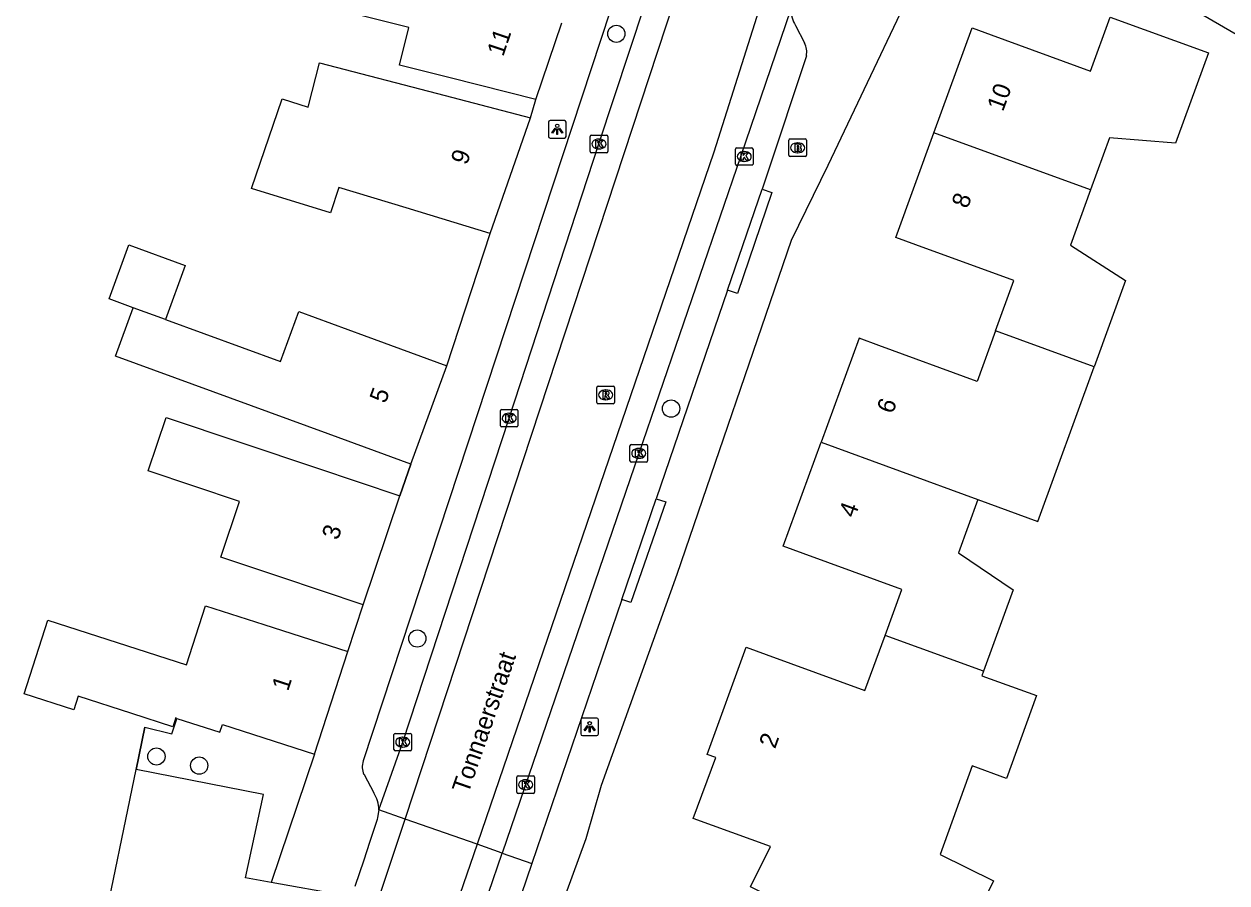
# Model space of a CAD drawing. Extents: x 160037 to 160839, y 385326 to 386441.
# Drawn here: x 160668.8 to 160737.1, y 385395.6 to 385444.3 of the extents above; entities that cross this region are included whole.
import ezdxf

# ---------------------------------------------------------------- set-up
doc = ezdxf.new("R2010")
doc.units = 0
for name, color, linetype in [('IMGEO_Boom', 7, 'Continuous'), ('IMGEO_Brandkraan', 7, 'Continuous'), ('IMGEO_Groenvoorziening', 7, 'Continuous'), ('IMGEO_Hek', 7, 'Continuous'), ('IMGEO_Kolk', 7, 'Continuous'), ('IMGEO_Lichtpunt', 7, 'Continuous'), ('IMGEO_Muur', 7, 'Continuous'), ('IMGEO_Openbare_ruimte_label', 7, 'Continuous'), ('IMGEO_Pand', 7, 'Continuous'), ('IMGEO_Pand_nummerreeks', 7, 'Continuous'), ('IMGEO_Parkeervlak_open', 7, 'Continuous'), ('IMGEO_Rijbaan_lokaal_gesloten', 7, 'Continuous'), ('IMGEO_Rijbaan_lokaal_open', 7, 'Continuous'), ('IMGEO_Rioolput', 7, 'Continuous'), ('IMGEO_Voetpad_open', 7, 'Continuous')]:
    doc.layers.add(name, color=color, linetype=linetype)

msp = doc.modelspace()

# ---------------------------------------------------------------- linework, layer by layer
at = {"layer": 'IMGEO_Boom'}
for centre in [(160702.43, 385443.743), (160705.534, 385422.481), (160691.136, 385409.437), (160676.336, 385402.745), (160678.762, 385402.229)]:
    msp.add_circle(centre, 0.489, dxfattribs=at)
at = {"layer": 'IMGEO_Brandkraan'}
for p, q in [((160712.215, 385436.851), (160712.215, 385437.703)), ((160712.29, 385437.777), (160713.142, 385437.777)), ((160713.216, 385437.703), (160713.216, 385436.851)), ((160712.726, 385436.997), (160712.701, 385436.997)), ((160712.703, 385437.557), (160712.728, 385437.557)), ((160713.142, 385436.777), (160712.29, 385436.777))]:
    msp.add_line(p, q, dxfattribs=at)
for points in [[(160712.215, 385436.851), (160712.215, 385437.703)], [(160712.29, 385437.777), (160713.142, 385437.777)], [(160713.216, 385437.703), (160713.216, 385436.851)], [(160712.563, 385437.477), (160712.563, 385437.077), (160712.776, 385437.077)], [(160712.794, 385437.477), (160712.563, 385437.477)], [(160712.742, 385437.396), (160712.688, 385437.396), (160712.688, 385437.32)], [(160712.688, 385437.32), (160712.741, 385437.32)], [(160712.75, 385437.244), (160712.688, 385437.244), (160712.688, 385437.163)], [(160712.688, 385437.163), (160712.75, 385437.163)], [(160713.142, 385436.777), (160712.29, 385436.777)]]:
    msp.add_lwpolyline(points, dxfattribs=at)
for centre, radius, start, end in [((160712.292, 385437.701), 0.0765, 91.55205, 178.44795), ((160712.292, 385437.701), 0.0765, 91.55205, 178.44795), ((160713.14, 385437.701), 0.0765, 1.55205, 88.44795), ((160713.14, 385437.701), 0.0765, 1.55205, 88.44795), ((160712.743, 385437.358), 0.0379, 267.82845, 90.93552), ((160712.751, 385437.203), 0.0404, 269.87594, 90.50774), ((160712.782, 385437.328), 0.251, 268.66757, 293.53466), ((160712.798, 385437.332), 0.145, 59.4692, 91.53667), ((160712.823, 385437.379), 0.0922, 285.51372, 58.15012), ((160712.828, 385437.187), 0.105, 301.31148, 78.98903), ((160712.292, 385436.853), 0.0765, 181.55205, 268.44795), ((160712.292, 385436.853), 0.0765, 181.55205, 268.44795), ((160713.14, 385436.853), 0.0765, 271.55205, 358.44795), ((160713.14, 385436.853), 0.0765, 271.55205, 358.44795)]:
    msp.add_arc(centre, radius, start, end, dxfattribs=at)
for centre, major_axis, ratio, start_param, end_param in [((160712.702, 385437.277), (-0.387, 0.002), 0.722429, 4.712389, 7.853982), ((160712.727, 385437.277), (-0.39, 0.002), 0.717154, 1.570796, 4.712389)]:
    msp.add_ellipse(centre, major_axis=major_axis, ratio=ratio, start_param=start_param, end_param=end_param, dxfattribs=at)
at = {"layer": 'IMGEO_Groenvoorziening'}
msp.add_lwpolyline([(160675.184, 385401.999), (160675.68, 385404.401), (160677.219, 385404.036), (160677.45, 385404.764), (160677.496, 385404.909)], dxfattribs=at)
at = {"layer": 'IMGEO_Hek'}
msp.add_lwpolyline([(160675.68, 385404.401), (160675.184, 385401.999)], dxfattribs=at)
at = {"layer": 'IMGEO_Kolk'}
for p, q in [((160700.941, 385437.067), (160700.941, 385437.919)), ((160701.016, 385437.993), (160701.868, 385437.993)), ((160701.429, 385437.773), (160701.454, 385437.773)), ((160701.942, 385437.919), (160701.942, 385437.067)), ((160701.868, 385436.993), (160701.016, 385436.993)), ((160701.452, 385437.213), (160701.427, 385437.213)), ((160709.182, 385436.356), (160709.182, 385437.208)), ((160709.257, 385437.282), (160710.109, 385437.282)), ((160709.67, 385437.062), (160709.695, 385437.062)), ((160710.183, 385437.208), (160710.183, 385436.356)), ((160710.109, 385436.282), (160709.257, 385436.282)), ((160709.693, 385436.502), (160709.668, 385436.502)), ((160695.847, 385421.512), (160695.847, 385422.364)), ((160695.922, 385422.438), (160696.774, 385422.438)), ((160696.335, 385422.218), (160696.36, 385422.218)), ((160696.848, 385422.364), (160696.848, 385421.512)), ((160696.774, 385421.438), (160695.922, 385421.438)), ((160696.358, 385421.658), (160696.333, 385421.658)), ((160703.2, 385419.514), (160703.2, 385420.366)), ((160703.275, 385420.44), (160704.127, 385420.44)), ((160703.688, 385420.22), (160703.713, 385420.22)), ((160704.201, 385420.366), (160704.201, 385419.514)), ((160704.127, 385419.44), (160703.275, 385419.44)), ((160703.711, 385419.66), (160703.686, 385419.66)), ((160689.811, 385403.132), (160689.811, 385403.984)), ((160689.886, 385404.058), (160690.738, 385404.058)), ((160690.299, 385403.838), (160690.324, 385403.838)), ((160690.812, 385403.984), (160690.812, 385403.132)), ((160690.738, 385403.058), (160689.886, 385403.058)), ((160690.322, 385403.278), (160690.297, 385403.278)), ((160696.781, 385400.716), (160696.781, 385401.568)), ((160696.856, 385401.642), (160697.708, 385401.642)), ((160697.782, 385401.568), (160697.782, 385400.716)), ((160697.292, 385400.862), (160697.267, 385400.862)), ((160697.269, 385401.422), (160697.294, 385401.422)), ((160697.708, 385400.642), (160696.856, 385400.642))]:
    msp.add_line(p, q, dxfattribs=at)
for points in [[(160700.941, 385437.067), (160700.941, 385437.919)], [(160701.016, 385437.993), (160701.868, 385437.993)], [(160701.262, 385437.693), (160701.385, 385437.693), (160701.385, 385437.542), (160701.515, 385437.693), (160701.679, 385437.693), (160701.533, 385437.542), (160701.686, 385437.293), (160701.534, 385437.293), (160701.449, 385437.457), (160701.385, 385437.39), (160701.385, 385437.293), (160701.262, 385437.293), (160701.262, 385437.693)], [(160701.942, 385437.919), (160701.942, 385437.067)], [(160701.868, 385436.993), (160701.016, 385436.993)], [(160709.182, 385436.356), (160709.182, 385437.208)], [(160709.257, 385437.282), (160710.109, 385437.282)], [(160709.503, 385436.982), (160709.626, 385436.982), (160709.626, 385436.831), (160709.756, 385436.982), (160709.92, 385436.982), (160709.774, 385436.831), (160709.927, 385436.582), (160709.775, 385436.582), (160709.69, 385436.746), (160709.626, 385436.679), (160709.626, 385436.582), (160709.503, 385436.582), (160709.503, 385436.982)], [(160710.183, 385437.208), (160710.183, 385436.356)], [(160710.109, 385436.282), (160709.257, 385436.282)], [(160695.847, 385421.512), (160695.847, 385422.364)], [(160695.922, 385422.438), (160696.774, 385422.438)], [(160696.168, 385422.138), (160696.291, 385422.138), (160696.291, 385421.987), (160696.421, 385422.138), (160696.585, 385422.138), (160696.439, 385421.987), (160696.592, 385421.738), (160696.44, 385421.738), (160696.355, 385421.902), (160696.291, 385421.835), (160696.291, 385421.738), (160696.168, 385421.738), (160696.168, 385422.138)], [(160696.848, 385422.364), (160696.848, 385421.512)], [(160696.774, 385421.438), (160695.922, 385421.438)], [(160703.2, 385419.514), (160703.2, 385420.366)], [(160703.275, 385420.44), (160704.127, 385420.44)], [(160703.521, 385420.14), (160703.644, 385420.14), (160703.644, 385419.989), (160703.774, 385420.14), (160703.938, 385420.14), (160703.792, 385419.989), (160703.945, 385419.74), (160703.793, 385419.74), (160703.708, 385419.904), (160703.644, 385419.837), (160703.644, 385419.74), (160703.521, 385419.74), (160703.521, 385420.14)], [(160704.201, 385420.366), (160704.201, 385419.514)], [(160704.127, 385419.44), (160703.275, 385419.44)], [(160689.811, 385403.132), (160689.811, 385403.984)], [(160689.886, 385404.058), (160690.738, 385404.058)], [(160690.132, 385403.758), (160690.255, 385403.758), (160690.255, 385403.607), (160690.385, 385403.758), (160690.549, 385403.758), (160690.403, 385403.607), (160690.556, 385403.358), (160690.404, 385403.358), (160690.319, 385403.522), (160690.255, 385403.455), (160690.255, 385403.358), (160690.132, 385403.358), (160690.132, 385403.758)], [(160690.812, 385403.984), (160690.812, 385403.132)], [(160690.738, 385403.058), (160689.886, 385403.058)], [(160696.781, 385400.716), (160696.781, 385401.568)], [(160696.856, 385401.642), (160697.708, 385401.642)], [(160697.782, 385401.568), (160697.782, 385400.716)], [(160697.102, 385401.342), (160697.225, 385401.342), (160697.225, 385401.191), (160697.355, 385401.342), (160697.519, 385401.342), (160697.373, 385401.191), (160697.526, 385400.942), (160697.374, 385400.942), (160697.289, 385401.106), (160697.225, 385401.039), (160697.225, 385400.942), (160697.102, 385400.942), (160697.102, 385401.342)], [(160697.708, 385400.642), (160696.856, 385400.642)]]:
    msp.add_lwpolyline(points, dxfattribs=at)
for centre, start, end in [((160701.018, 385437.917), 91.55205, 178.44795), ((160701.018, 385437.917), 91.55205, 178.44795), ((160701.866, 385437.917), 1.55205, 88.44795), ((160701.866, 385437.917), 1.55205, 88.44795), ((160701.018, 385437.069), 181.55205, 268.44795), ((160701.018, 385437.069), 181.55205, 268.44795), ((160701.866, 385437.069), 271.55205, 358.44795), ((160701.866, 385437.069), 271.55205, 358.44795), ((160709.259, 385437.206), 91.55205, 178.44795), ((160709.259, 385437.206), 91.55205, 178.44795), ((160710.107, 385437.206), 1.55205, 88.44795), ((160710.107, 385437.206), 1.55205, 88.44795), ((160709.259, 385436.358), 181.55205, 268.44795), ((160709.259, 385436.358), 181.55205, 268.44795), ((160710.107, 385436.358), 271.55205, 358.44795), ((160710.107, 385436.358), 271.55205, 358.44795), ((160695.924, 385422.362), 91.55205, 178.44795), ((160695.924, 385422.362), 91.55205, 178.44795), ((160696.772, 385422.362), 1.55205, 88.44795), ((160696.772, 385422.362), 1.55205, 88.44795), ((160695.924, 385421.514), 181.55205, 268.44795), ((160695.924, 385421.514), 181.55205, 268.44795), ((160696.772, 385421.514), 271.55205, 358.44795), ((160696.772, 385421.514), 271.55205, 358.44795), ((160703.277, 385420.364), 91.55205, 178.44795), ((160703.277, 385420.364), 91.55205, 178.44795), ((160704.125, 385420.364), 1.55205, 88.44795), ((160704.125, 385420.364), 1.55205, 88.44795), ((160703.277, 385419.516), 181.55205, 268.44795), ((160703.277, 385419.516), 181.55205, 268.44795), ((160704.125, 385419.516), 271.55205, 358.44795), ((160704.125, 385419.516), 271.55205, 358.44795), ((160689.888, 385403.982), 91.55205, 178.44795), ((160689.888, 385403.982), 91.55205, 178.44795), ((160690.736, 385403.982), 1.55205, 88.44795), ((160690.736, 385403.982), 1.55205, 88.44795), ((160689.888, 385403.134), 181.55205, 268.44795), ((160689.888, 385403.134), 181.55205, 268.44795), ((160690.736, 385403.134), 271.55205, 358.44795), ((160690.736, 385403.134), 271.55205, 358.44795), ((160696.858, 385401.566), 91.55205, 178.44795), ((160696.858, 385401.566), 91.55205, 178.44795), ((160697.706, 385401.566), 1.55205, 88.44795), ((160697.706, 385401.566), 1.55205, 88.44795), ((160696.858, 385400.718), 181.55205, 268.44795), ((160696.858, 385400.718), 181.55205, 268.44795), ((160697.706, 385400.718), 271.55205, 358.44795), ((160697.706, 385400.718), 271.55205, 358.44795)]:
    msp.add_arc(centre, 0.0765, start, end, dxfattribs=at)
for centre, major_axis, ratio, start_param, end_param in [((160701.428, 385437.493), (-0.387, 0.002), 0.722429, 4.712389, 7.853982), ((160701.453, 385437.493), (-0.39, 0.002), 0.717154, 1.570796, 4.712389), ((160709.669, 385436.782), (-0.387, 0.002), 0.722429, 4.712389, 7.853982), ((160709.694, 385436.782), (-0.39, 0.002), 0.717154, 1.570796, 4.712389), ((160696.334, 385421.938), (-0.387, 0.002), 0.722429, 4.712389, 7.853982), ((160696.359, 385421.938), (-0.39, 0.002), 0.717154, 1.570796, 4.712389), ((160703.687, 385419.94), (-0.387, 0.002), 0.722429, 4.712389, 7.853982), ((160703.712, 385419.94), (-0.39, 0.002), 0.717154, 1.570796, 4.712389), ((160690.298, 385403.558), (-0.387, 0.002), 0.722429, 4.712389, 7.853982), ((160690.323, 385403.558), (-0.39, 0.002), 0.717154, 1.570796, 4.712389), ((160697.268, 385401.142), (-0.387, 0.002), 0.722429, 4.712389, 7.853982), ((160697.293, 385401.142), (-0.39, 0.002), 0.717154, 1.570796, 4.712389)]:
    msp.add_ellipse(centre, major_axis=major_axis, ratio=ratio, start_param=start_param, end_param=end_param, dxfattribs=at)
at = {"layer": 'IMGEO_Lichtpunt'}
for p, q in [((160698.576, 385438.728), (160698.576, 385437.921)), ((160698.576, 385438.728), (160698.576, 385437.921)), ((160699.478, 385438.823), (160698.67, 385438.823)), ((160699.478, 385438.823), (160698.67, 385438.823)), ((160699.572, 385437.921), (160699.572, 385438.728)), ((160699.572, 385437.921), (160699.572, 385438.728)), ((160698.67, 385437.827), (160699.478, 385437.827)), ((160698.67, 385437.827), (160699.478, 385437.827)), ((160701.316, 385404.925), (160700.508, 385404.925)), ((160701.316, 385404.925), (160700.508, 385404.925)), ((160700.414, 385404.83), (160700.414, 385404.023)), ((160700.414, 385404.83), (160700.414, 385404.023)), ((160701.41, 385404.023), (160701.41, 385404.83)), ((160701.41, 385404.023), (160701.41, 385404.83)), ((160700.508, 385403.929), (160701.316, 385403.929)), ((160700.508, 385403.929), (160701.316, 385403.929))]:
    msp.add_line(p, q, dxfattribs=at)
for points in [[(160698.95, 385438.392), (160698.989, 385438.364), (160698.801, 385438.102), (160698.763, 385438.129), (160698.95, 385438.392)], [(160699.052, 385438.344), (160699.099, 385438.344), (160699.099, 385438.022), (160699.052, 385438.022), (160699.052, 385438.344)], [(160699.162, 385438.364), (160699.2, 385438.391), (160699.387, 385438.129), (160699.348, 385438.101), (160699.162, 385438.364)], [(160700.788, 385404.494), (160700.827, 385404.466), (160700.639, 385404.204), (160700.601, 385404.231), (160700.788, 385404.494)], [(160700.89, 385404.446), (160700.937, 385404.446), (160700.937, 385404.124), (160700.89, 385404.124), (160700.89, 385404.446)], [(160701, 385404.466), (160701.038, 385404.493), (160701.225, 385404.231), (160701.186, 385404.203), (160701, 385404.466)]]:
    msp.add_lwpolyline(points, dxfattribs=at)
for centre in [(160699.075, 385438.526), (160700.913, 385404.628)]:
    msp.add_circle(centre, 0.0994, dxfattribs=at)
for centre, start, end in [((160698.67, 385438.728), 90, 180), ((160698.67, 385438.728), 90, 180), ((160699.478, 385438.728), 0, 90), ((160699.478, 385438.728), 0, 90), ((160698.67, 385437.921), 180, 270), ((160698.67, 385437.921), 180, 270), ((160699.478, 385437.921), 270, 0), ((160699.478, 385437.921), 270, 360), ((160700.508, 385404.83), 90, 180), ((160700.508, 385404.83), 90, 180), ((160701.316, 385404.83), 0, 90), ((160701.316, 385404.83), 0, 90), ((160700.508, 385404.023), 180, 270), ((160700.508, 385404.023), 180, 270), ((160701.316, 385404.023), 270, 0), ((160701.316, 385404.023), 270, 360)]:
    msp.add_arc(centre, 0.0946, start, end, dxfattribs=at)
at = {"layer": 'IMGEO_Muur'}
for points in [[(160729.843, 385447.8), (160732.046, 385446.957), (160747.604, 385437.915), (160749.051, 385436.742)], [(160690.768, 385419.325), (160690.152, 385417.535)]]:
    msp.add_lwpolyline(points, dxfattribs=at)
at = {"layer": 'IMGEO_Pand'}
for points in [[(160697.856, 385440.02), (160693.008, 385441.24), (160690.122, 385441.967), (160690.658, 385444.096), (160685.343, 385445.434), (160685.894, 385447.621)], [(160720.449, 385438.132), (160722.616, 385444.075), (160723.697, 385443.681), (160729.335, 385441.627), (160730.452, 385444.69), (160736.015, 385442.662), (160734.307, 385437.964), (160734.153, 385437.542), (160730.397, 385437.834), (160729.328, 385434.894)], [(160697.856, 385440.02), (160699.328, 385444.361)], [(160695.278, 385432.406), (160690.496, 385433.865), (160686.675, 385435.031), (160686.205, 385433.596), (160681.728, 385434.977), (160683.466, 385440.056), (160684.936, 385439.581), (160684.956, 385439.66), (160685.592, 385442.098), (160692.725, 385440.239), (160697.563, 385438.978)], [(160695.278, 385432.406), (160697.563, 385438.978)], [(160723.943, 385426.887), (160724.982, 385429.749), (160719.411, 385431.781), (160718.283, 385432.192), (160720.449, 385438.132)], [(160729.328, 385434.894), (160720.449, 385438.132)], [(160729.328, 385434.894), (160728.185, 385431.753), (160731.319, 385429.751), (160729.535, 385424.847)], [(160675.02, 385428.207), (160673.652, 385428.708), (160674.776, 385431.776), (160677.968, 385430.607), (160676.845, 385427.539)], [(160690.768, 385419.325), (160686.074, 385421.044), (160674.015, 385425.461), (160675.02, 385428.207)], [(160676.845, 385427.539), (160675.02, 385428.207)], [(160676.845, 385427.539), (160683.372, 385425.148), (160684.414, 385427.992), (160688.121, 385426.634), (160692.816, 385424.915)], [(160723.943, 385426.887), (160722.905, 385424.025), (160717.324, 385426.06), (160716.196, 385426.471), (160714.044, 385420.57)], [(160729.535, 385424.847), (160723.943, 385426.887)], [(160690.768, 385419.325), (160692.816, 385424.915)], [(160722.937, 385417.326), (160726.347, 385416.082), (160729.535, 385424.847)], [(160688.074, 385411.341), (160683.334, 385412.931), (160679.99, 385414.053), (160681.051, 385417.215), (160675.869, 385418.953), (160676.886, 385421.985), (160685.412, 385419.125), (160690.152, 385417.535)], [(160717.67, 385409.615), (160718.62, 385412.218), (160713.02, 385414.26), (160711.892, 385414.671), (160714.044, 385420.57)], [(160714.044, 385420.57), (160722.937, 385417.326)], [(160688.074, 385411.341), (160690.152, 385417.535)], [(160722.937, 385417.326), (160721.834, 385414.293), (160724.937, 385412.206), (160723.254, 385407.578)], [(160677.496, 385404.909), (160677.422, 385404.933), (160677.371, 385404.777), (160677.261, 385404.435), (160674.937, 385405.184), (160671.904, 385406.163), (160671.656, 385405.393), (160668.826, 385406.305), (160670.172, 385410.478), (160678.043, 385407.939), (160679.127, 385411.301), (160682.432, 385410.235), (160687.19, 385408.701)], [(160723.254, 385407.578), (160723.163, 385407.328), (160726.265, 385406.201), (160724.556, 385401.504), (160722.623, 385402.207), (160720.797, 385397.188), (160723.834, 385395.683), (160720.982, 385389.93), (160714.527, 385393.131), (160710.047, 385395.352), (160711.179, 385397.635), (160706.794, 385399.234), (160708.065, 385402.688), (160707.585, 385402.862), (160709.802, 385408.94), (160710.93, 385408.529), (160716.529, 385406.487), (160717.67, 385409.615)], [(160723.254, 385407.578), (160717.67, 385409.615)], [(160685.313, 385402.879), (160687.19, 385408.701)], [(160677.496, 385404.909), (160679.935, 385404.122), (160680.079, 385404.567), (160685.313, 385402.879)]]:
    msp.add_lwpolyline(points, dxfattribs=at)
at = {"layer": 'IMGEO_Parkeervlak_open'}
msp.add_lwpolyline([(160695.958, 385397.266), (160697.629, 385396.68)], dxfattribs=at)
at = {"layer": 'IMGEO_Rijbaan_lokaal_gesloten'}
for points in [[(160690.447, 385399.194), (160706.697, 385448.575), (160709.556, 385456.928), (160712.459, 385472.214), (160719.187, 385500), (160719.283, 385500.396)], [(160723.639, 385499.449), (160716.569, 385465.593), (160715.669, 385461.679), (160713.786, 385455.424), (160707.954, 385437.031), (160694.523, 385397.769)], [(160688.951, 385399.714), (160690.313, 385403.559), (160696.35, 385421.936), (160701.443, 385437.493), (160706.661, 385453.29), (160707.895, 385456.866)], [(160712.326, 385445.138), (160709.47, 385436.771), (160703.7, 385419.94), (160695.958, 385397.266)], [(160690.447, 385399.194), (160688.951, 385399.714)], [(160695.958, 385397.266), (160694.523, 385397.769)]]:
    msp.add_lwpolyline(points, dxfattribs=at)
at = {"layer": 'IMGEO_Rijbaan_lokaal_open'}
for points in [[(160688.951, 385399.714), (160688.88, 385399.287), (160688.862, 385399.177), (160688.427, 385397.873), (160688.097, 385396.86), (160687.601, 385395.36)], [(160688.936, 385394.648), (160690.447, 385399.194)], [(160694.523, 385397.769), (160690.447, 385399.194)], [(160694.523, 385397.769), (160692.966, 385393.216)], [(160694.392, 385392.716), (160695.958, 385397.266)]]:
    msp.add_lwpolyline(points, dxfattribs=at)
at = {"layer": 'IMGEO_Rioolput'}
for p, q in [((160701.324, 385422.834), (160701.324, 385423.686)), ((160701.399, 385423.76), (160702.251, 385423.76)), ((160701.812, 385423.54), (160701.837, 385423.54)), ((160702.325, 385423.686), (160702.325, 385422.834)), ((160702.251, 385422.76), (160701.399, 385422.76)), ((160701.835, 385422.98), (160701.81, 385422.98))]:
    msp.add_line(p, q, dxfattribs=at)
for points in [[(160701.324, 385422.834), (160701.324, 385423.686)], [(160701.399, 385423.76), (160702.251, 385423.76)], [(160701.913, 385423.458), (160701.661, 385423.46), (160701.661, 385423.06)], [(160701.839, 385423.379), (160701.785, 385423.379), (160701.785, 385423.298)], [(160701.785, 385423.298), (160701.837, 385423.298)], [(160702.325, 385423.686), (160702.325, 385422.834)], [(160702.251, 385422.76), (160701.399, 385422.76)], [(160701.661, 385423.06), (160701.785, 385423.06), (160701.785, 385423.222), (160701.796, 385423.222)], [(160701.843, 385423.193), (160701.914, 385423.06), (160702.054, 385423.06), (160701.989, 385423.186)]]:
    msp.add_lwpolyline(points, dxfattribs=at)
for centre, radius, start, end in [((160701.401, 385423.684), 0.0765, 91.55205, 178.44795), ((160701.401, 385423.684), 0.0765, 91.55205, 178.44795), ((160701.821, 385423.487), 0.19, 274.7715, 282.96867), ((160701.845, 385423.283), 0.0964, 77.00612, 93.18647), ((160701.859, 385423.34), 0.0378, 276.66336, 79.67722), ((160701.912, 385423.348), 0.109, 350.36119, 89.41601), ((160701.91, 385423.348), 0.112, 277.58423, 350.98172), ((160702.249, 385423.684), 0.0765, 1.55205, 88.44795), ((160702.249, 385423.684), 0.0765, 1.55205, 88.44795), ((160701.401, 385422.836), 0.0765, 181.55205, 268.44795), ((160701.401, 385422.836), 0.0765, 181.55205, 268.44795), ((160701.795, 385423.169), 0.0533, 26.02933, 88.69889), ((160701.894, 385423.133), 0.108, 29.51342, 73.79051), ((160702.249, 385422.836), 0.0765, 271.55205, 358.44795), ((160702.249, 385422.836), 0.0765, 271.55205, 358.44795)]:
    msp.add_arc(centre, radius, start, end, dxfattribs=at)
for centre, major_axis, ratio, start_param, end_param in [((160701.811, 385423.26), (-0.387, 0.002), 0.722429, 4.712389, 7.853982), ((160701.836, 385423.26), (-0.39, 0.002), 0.717154, 1.570796, 4.712389)]:
    msp.add_ellipse(centre, major_axis=major_axis, ratio=ratio, start_param=start_param, end_param=end_param, dxfattribs=at)
at = {"layer": 'IMGEO_Voetpad_open'}
for points in [[(160705.315, 385454.857), (160688.068, 385402.49)], [(160686.767, 385359.888), (160700.714, 385398.091), (160701.581, 385401.12), (160705.872, 385413.085), (160712.364, 385432.029), (160714.437, 385436.294), (160720.779, 385449.623)], [(160720.779, 385449.623), (160725.493, 385448.718), (160729.843, 385447.8), (160732.046, 385446.957), (160747.604, 385437.915), (160749.051, 385436.742), (160745.497, 385428.823), (160746.187, 385428.561), (160750.705, 385427.021), (160752.844, 385416.93), (160751.519, 385396.757), (160751.451, 385396.075)], [(160712.593, 385444.214), (160713.104, 385443.226)], [(160713.209, 385442.486), (160710.986, 385435.786), (160710.696, 385434.936)], [(160697.563, 385438.978), (160697.856, 385440.02)], [(160710.696, 385434.936), (160711.25, 385434.749), (160709.3, 385429.011), (160708.737, 385429.201)], [(160708.737, 385429.201), (160710.696, 385434.936)], [(160692.816, 385424.915), (160695.278, 385432.406)], [(160708.737, 385429.201), (160704.696, 385417.371)], [(160690.152, 385417.535), (160690.768, 385419.325)], [(160704.696, 385417.371), (160705.228, 385417.187), (160703.255, 385411.48), (160702.744, 385411.656)], [(160702.744, 385411.656), (160704.696, 385417.371)], [(160687.19, 385408.701), (160688.074, 385411.341)], [(160702.744, 385411.656), (160697.629, 385396.68)], [(160685.313, 385402.879), (160682.841, 385395.603)], [(160673.201, 385392.401), (160675.184, 385401.999)], [(160682.841, 385395.603), (160681.382, 385395.868), (160682.404, 385400.587), (160675.184, 385401.999)], [(160688.112, 385401.722), (160688.664, 385400.689)], [(160697.629, 385396.68), (160697.036, 385394.887), (160696.682, 385393.877), (160696.05, 385392.156)], [(160686.878, 385394.869), (160682.841, 385395.603)]]:
    msp.add_lwpolyline(points, dxfattribs=at)
for centre, radius, start, end in [((160714.283, 385445.203), 1.959, 181.90319, 210.33128), ((160712.035, 385442.697), 1.193, 349.82332, 26.32847), ((160688.959, 385402.156), 0.952, 159.45067, 207.1073), ((160687.206, 385399.73), 1.745, 359.47454, 33.33)]:
    msp.add_arc(centre, radius, start, end, dxfattribs=at)

# ---------------------------------------------------------------- texts
at = {"layer": 'IMGEO_Openbare_ruimte_label'}
msp.add_text('Tonnaerstraat', height=1, rotation=70.85863, dxfattribs=at).set_placement((160694.024, 385400.591))
at = {"layer": 'IMGEO_Pand_nummerreeks'}
for s, rotation, p in [('11', 71.26447, (160696.006, 385442.412)), ('10', 69.96619, (160724.363, 385439.292)), ('9', 70.82904, (160693.949, 385436.259)), ('8', 69.96619, (160722.355, 385433.784)), ('5', 69.87793, (160689.331, 385422.729)), ('6', 69.95815, (160718.107, 385422.138)), ('4', 69.96077, (160715.955, 385416.238)), ('3', 71.45412, (160686.637, 385414.978)), ('1', 72.12966, (160683.804, 385406.41)), ('2', 69.95815, (160711.431, 385403.142))]:
    msp.add_text(s, height=1, rotation=rotation, dxfattribs=at).set_placement(p)

doc.saveas('drawing.dxf')
